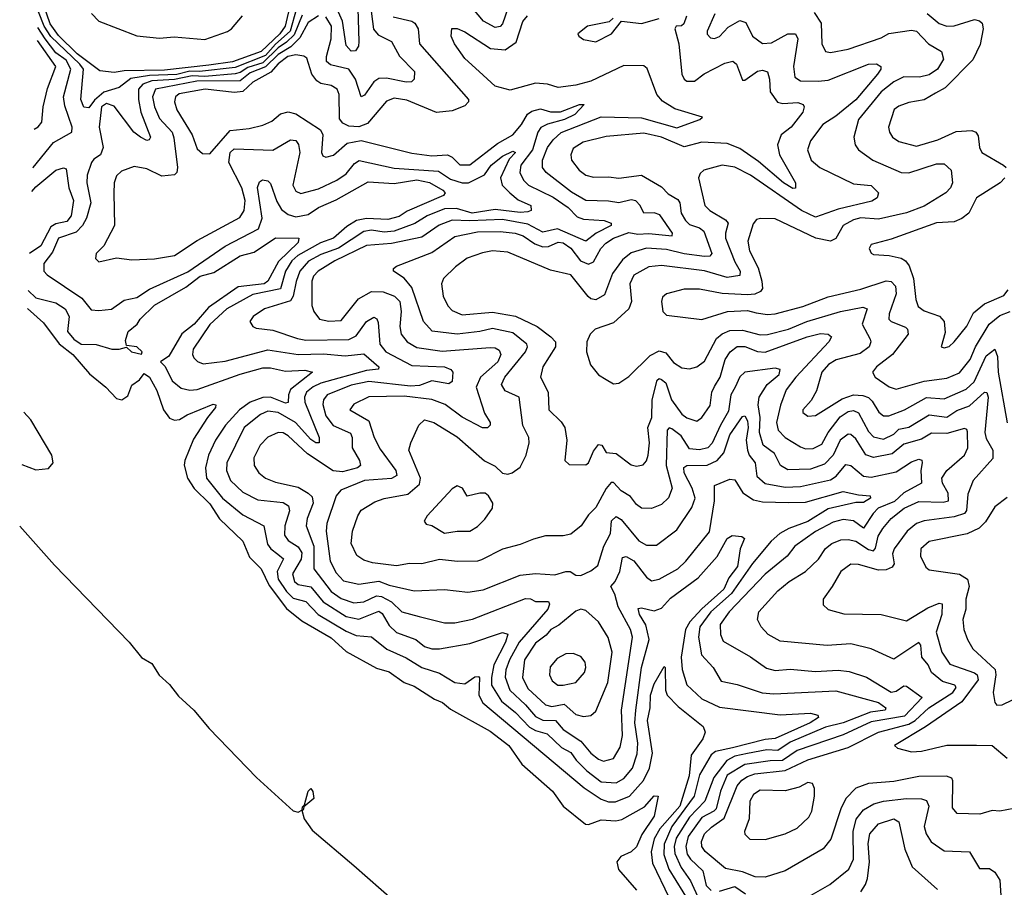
# Model space of a CAD drawing. Extents: x 1552033 to 1694788, y 811965 to 917215.
# Tile 260 of 632: x 1571711 to 1575613, y 908684 to 912121. Entities that reach past the tile are written whole.
import ezdxf

# ---------------------------------------------------------------- set-up
doc = ezdxf.new("R2010")
doc.units = 0

msp = doc.modelspace()

# ---------------------------------------------------------------- linework, layer by layer
at = {"layer": '0CON20XD'}
for points in [[(1572807.9, 912165), (1572783, 912075), (1572725, 912024.2), (1572685, 911978.9), (1572565, 911931.8), (1572424.1, 911915.9), (1572385, 911916.3), (1572333.7, 911903.7), (1572225, 911899.7), (1572152.2, 911887.8), (1572105, 911851.6), (1572045, 911833.4), (1572007.5, 911802.5), (1571985, 911771.9), (1571965, 911774), (1571953, 911805), (1571963.8, 911925), (1571949.8, 911945), (1571834.1, 912054.1), (1571808.7, 912095), (1571785.7, 912151.8)], [(1572783.8, 912186.2), (1572763.3, 912095), (1572741.7, 912065), (1572668.6, 911995), (1572555, 911953.4), (1572460.2, 911940.2), (1572285, 911920.8), (1572125, 911918.8), (1572085, 911911.5), (1572028.7, 911918.7), (1571939.4, 911985), (1571865, 912058.2), (1571832.3, 912105), (1571804.6, 912185)], [(1573099.7, 912185), (1573113.7, 912083.7), (1573131.2, 912061.2), (1573184.6, 912035), (1573216.6, 911976.6), (1573276.4, 911915), (1573273.8, 911885), (1573264.3, 911875), (1573242.9, 911872.9), (1573165, 911889.1), (1573135, 911887.3), (1573115, 911875.3), (1573077.6, 911822.4), (1573065, 911815.7), (1573041.5, 911885), (1573015, 911924.7), (1572942.3, 911942.3), (1572926.9, 911955), (1572926.8, 911975), (1572946, 912045), (1572946.3, 912095), (1572925, 912131.9)], [(1573050.7, 912165), (1573055.6, 912035), (1573053.4, 912016.6), (1573042.2, 911997.8), (1573025, 911996.7), (1573005, 912018.6), (1572990.1, 912115), (1572964.5, 912174.5)], [(1573645, 912164.6), (1573625, 912104.6), (1573615, 912093.3), (1573595, 912089.8), (1573549.2, 912115), (1573492.2, 912182.2)], [(1572830.9, 912139.1), (1572798.9, 912061.1), (1572768.6, 912031.4), (1572735, 912009.8), (1572675, 911949.5), (1572615, 911931.7), (1572585, 911912.3), (1572565, 911907), (1572445, 911896.2), (1572395, 911898.4), (1572325, 911884.4), (1572235, 911879), (1572198.8, 911865), (1572181.5, 911845), (1572181.4, 911805), (1572191.6, 911755), (1572229.6, 911655), (1572224.6, 911645.4), (1572215, 911642.8), (1572189.6, 911655), (1572163.2, 911675), (1572085, 911778.6), (1572055, 911789.4), (1572035, 911775.3), (1572026.7, 911695), (1572041.9, 911615), (1572031.9, 911585), (1572005, 911568.9), (1571996, 911555), (1571978.1, 911505), (1571977.5, 911475), (1571993.4, 911395), (1571976.1, 911333.9), (1571960.2, 911305), (1571935, 911279.4), (1571865.1, 911254.9), (1571840.8, 911199.2), (1571806.9, 911155), (1571806.5, 911125), (1571819.4, 911109.4), (1571957.5, 911017.5), (1571995, 910971.2), (1572025, 910968.9), (1572075, 910974), (1572125, 911009.7), (1572175, 911020), (1572226.2, 911053.8), (1572377.6, 911122.4), (1572525, 911223.7), (1572657.2, 911292.8), (1572672.1, 911335), (1572653.8, 911456.2), (1572661.1, 911478.9), (1572673.4, 911486.6), (1572695, 911482.9), (1572705, 911472), (1572730.5, 911400.5), (1572749.1, 911369.1), (1572775, 911348.7), (1572805, 911340.2), (1572855, 911349.2), (1572895, 911376.6), (1572965, 911407.7), (1573092, 911478), (1573195, 911472.4), (1573285, 911487), (1573335, 911475.7), (1573388.5, 911445), (1573397.5, 911435), (1573390.8, 911425), (1573247.2, 911362.8), (1573215, 911341.7), (1573169.9, 911329.9)], [(1571995.8, 912145), (1572025, 912115.6), (1572175, 912056.5), (1572265, 912047.3), (1572323.1, 912053.1), (1572445, 912043), (1572535, 912074), (1572550, 912085), (1572594.4, 912135.6)], [(1572895, 912136.2), (1572855, 912110), (1572821.3, 912048.7), (1572786, 912014), (1572735, 911983.3), (1572685.6, 911934.4), (1572625, 911910.5), (1572585, 911878.9), (1572412.9, 911877.1), (1572250, 911845), (1572236.9, 911815), (1572245.2, 911775), (1572265, 911730), (1572315.6, 911675), (1572322.5, 911652.5), (1572337, 911535), (1572333.9, 911516.1), (1572325, 911506.6), (1572275, 911501), (1572215, 911530.3), (1572165, 911539.3), (1572115, 911520.8), (1572095, 911501.9), (1572085.8, 911475), (1572083.8, 911433.8), (1572087.5, 911305), (1572044.4, 911225.6), (1572014.2, 911195), (1572011.2, 911175), (1572025, 911162), (1572095, 911177.5), (1572155, 911170), (1572245, 911173.8), (1572325, 911186.6), (1572415, 911245.9), (1572583.3, 911336.7), (1572600.9, 911365), (1572604.8, 911405.2), (1572592, 911455), (1572540.5, 911555), (1572544.8, 911595), (1572561, 911609), (1572715, 911604.1), (1572785, 911645.4), (1572805, 911641.8), (1572816.4, 911626.4), (1572821, 911595), (1572793.8, 911465), (1572805, 911440.9), (1572825, 911432.2), (1572895, 911450.6), (1572968.5, 911485), (1573005, 911510), (1573038.6, 911551.4), (1573057.1, 911562.9), (1573195, 911533.2), (1573370.9, 911520.9), (1573418.7, 911488.7), (1573465, 911474.9), (1573489.2, 911475), (1573553.6, 911506.4), (1573579.8, 911545), (1573625, 911580.5), (1573665, 911599.5), (1573676.1, 911595), (1573651.1, 911568.9), (1573617, 911495), (1573622.7, 911465), (1573653.5, 911435), (1573687.2, 911407.2), (1573737.1, 911385), (1573737.8, 911365), (1573725, 911359), (1573695, 911356.7), (1573595, 911369.4), (1573504.8, 911354.8), (1573442.2, 911372.2), (1573395, 911371.4), (1573326.3, 911343.7), (1573276.9, 911313.1), (1573195, 911282.7), (1573155, 911278.7), (1573105, 911286.5), (1573075, 911282.1), (1572975, 911215.6), (1572905, 911190.5), (1572855.3, 911164.7), (1572821.6, 911125), (1572806.3, 911083.7), (1572794.9, 911025), (1572785, 911007.3), (1572680.9, 910975), (1572636.5, 910945), (1572622.9, 910925), (1572635, 910905.8), (1572648.9, 910898.9), (1572715, 910890.3), (1572811.9, 910858.1), (1572845, 910850.9), (1573015, 910853.4), (1573045, 910867.9), (1573085, 910925.5), (1573115, 910942.5), (1573125.9, 910935.9), (1573131.6, 910921.6), (1573138.3, 910835), (1573162.7, 910805), (1573265, 910751.2), (1573395, 910745.8), (1573420, 910735), (1573427.5, 910725), (1573425, 910687.5), (1573412.1, 910677.9), (1573345, 910690), (1573295, 910671.7), (1573259.3, 910669.3), (1573095, 910688.1), (1573025, 910672.6), (1572929.2, 910635), (1572915.2, 910615), (1572913, 910597), (1572925, 910552), (1572953.8, 910513.8), (1573022.3, 910482.3), (1573029.1, 910465), (1573029.3, 910425), (1573058.4, 910375), (1573062.3, 910355), (1573049.5, 910345), (1572990.4, 910329.6), (1572953.8, 910333.8), (1572851.2, 910401.2), (1572775, 910472.8), (1572755, 910483.6), (1572735, 910485.2), (1572695, 910466.7), (1572663.9, 910435), (1572638.6, 910385), (1572640, 910355), (1572659.2, 910325), (1572685.5, 910305), (1572725, 910289), (1572815, 910268.7), (1572855, 910245.7), (1572870.1, 910230.1), (1572874.4, 910205), (1572850, 910145), (1572846.1, 910115), (1572876.2, 910035), (1572877.1, 909945), (1572945.9, 909855), (1572985, 909827.7), (1573035, 909810.9), (1573075, 909815.2), (1573125, 909837.8), (1573145, 909835.1), (1573184.9, 909814.9), (1573225.2, 909775.2), (1573293.9, 909756.1), (1573395, 909730.9), (1573435, 909731.4), (1573505, 909745.7), (1573715, 909827.1), (1573735, 909826.5), (1573755.7, 909815.7), (1573806.2, 909816.2), (1573811.2, 909805), (1573803.8, 909785), (1573691, 909655), (1573651.9, 909585), (1573637.9, 909545), (1573635.5, 909515.5), (1573653.3, 909465), (1573715, 909407.1), (1573755, 909359.7), (1573785, 909345.9), (1573835, 909344.3), (1573865, 909309.2), (1573935, 909261.9), (1573975, 909215.3), (1574005, 909191.4), (1574025, 909183.6), (1574065, 909193.9), (1574091.3, 909238.7), (1574100.7, 909285), (1574096.3, 909385), (1574139.3, 909675), (1574132, 909705), (1574082.9, 909795), (1574069.4, 909845), (1574054.3, 909875), (1574071.1, 909895), (1574089.6, 909935), (1574099.4, 909990.6), (1574115, 909993.7), (1574145, 909976.5), (1574195, 909911.8), (1574215, 909898.2), (1574245, 909904), (1574318.9, 909945), (1574351.6, 909975), (1574445, 910092.5), (1574465.2, 910215), (1574464.5, 910275), (1574525, 910301.1), (1574545, 910298.5), (1574576.9, 910246.9), (1574618.8, 910218.8), (1574655, 910210.5), (1574758.1, 910208.1), (1574825, 910210), (1574975, 910251.1), (1575035, 910237.9), (1575081.2, 910235), (1575082.5, 910225), (1575055, 910208.6), (1575025, 910208.6), (1574915, 910183.5), (1574835, 910132.9), (1574758.9, 910105), (1574723.2, 910085), (1574688.7, 910055), (1574615, 909965.9), (1574532.2, 909847.8), (1574450.3, 909775), (1574406.4, 909715), (1574401.5, 909675), (1574413.6, 909605), (1574459.2, 909555), (1574490.5, 909500.5), (1574555, 909486.4), (1574653.9, 909453.9), (1574700.1, 909450.1), (1574945, 909462), (1575115, 909415.4), (1575143.7, 909395), (1575140.8, 909385), (1575082.6, 909377.4), (1574975, 909334.9), (1574905, 909317.9), (1574765, 909258.8), (1574715, 909225.6), (1574672.4, 909227.6), (1574595, 909213.9), (1574545, 909202.6), (1574513.7, 909186.3), (1574461.9, 909118.1), (1574426.9, 909025), (1574365, 908961), (1574312.1, 908877.9), (1574304.9, 908845), (1574307.4, 908817.4), (1574331.9, 908761.9), (1574369.8, 908709.8), (1574404.3, 908634.3)], [(1573191.7, 912131.7), (1573265, 912115.2), (1573277.2, 912107.2), (1573290.2, 912085), (1573295.8, 912025), (1573489.6, 911805), (1573490, 911795), (1573475, 911779.5), (1573425, 911759.6), (1573363.1, 911753.1), (1573245, 911802.6), (1573195, 911810.4), (1573165, 911797.5), (1573090.1, 911709.9), (1573055, 911696.9), (1573015, 911698.9), (1572991.5, 911711.5), (1572978.7, 911728.7), (1572977.3, 911825), (1572969.1, 911845), (1572945, 911860.8), (1572905, 911868.5), (1572888.8, 911878.8), (1572869, 911905), (1572849.1, 911969.1), (1572837, 911977), (1572805, 911981.2), (1572774.4, 911975), (1572735, 911945.5), (1572707, 911913), (1572635, 911873.9), (1572595, 911837), (1572562.9, 911832.9), (1572445.8, 911845.8), (1572342.9, 911827.1), (1572328.6, 911815), (1572324.2, 911795), (1572333.9, 911763.9), (1572394.3, 911665), (1572415, 911608.6), (1572435, 911590.8), (1572465, 911590), (1572545, 911681.7), (1572620.3, 911689.7), (1572675, 911703.3), (1572710.7, 911719.3), (1572745, 911747.6), (1572775, 911756), (1572805, 911747.4), (1572903.1, 911685), (1572912.2, 911665), (1572907.3, 911595), (1572912.1, 911582.1), (1572925, 911575.6), (1572955.2, 911584.8), (1573008.7, 911631.3), (1573065, 911642.2), (1573265, 911591.9), (1573345, 911581), (1573406, 911585), (1573425, 911575.9), (1573455, 911546), (1573495, 911545.2), (1573605, 911630.5), (1573665.9, 911664.1), (1573700.4, 911705), (1573723.6, 911746.4), (1573741.4, 911758.7), (1573775, 911767.9), (1573815, 911755.7), (1573855, 911755.3), (1573930, 911785), (1573948.8, 911785), (1573911.2, 911745), (1573870.8, 911725), (1573802.4, 911707.6), (1573776.5, 911693.5), (1573764.3, 911675.7), (1573743.1, 911605), (1573697.2, 911545), (1573693.6, 911515), (1573708.1, 911485), (1573727.5, 911465), (1573825, 911417.9), (1573885, 911377.2), (1573920.1, 911340.1), (1573945, 911331.2), (1574027.1, 911325), (1574054.5, 911315), (1574054.6, 911305), (1573995.4, 911274.6), (1573955, 911243.5), (1573842.5, 911292.5), (1573785, 911279.6), (1573725, 911310.5), (1573625, 911329.1), (1573495, 911323.7), (1573425, 911327), (1573373.6, 911306.4), (1573305, 911258.7), (1573185, 911234.2), (1573085, 911226.3), (1572960.7, 911165), (1572893.9, 911125), (1572876.1, 911105), (1572868.3, 911085), (1572868.4, 910988.4), (1572876.5, 910965), (1572899.2, 910935), (1572936.5, 910926.5), (1572985, 910928.5), (1573054.4, 911015.6), (1573105.6, 911044.4), (1573152.2, 911042.2), (1573196, 911026), (1573217.1, 911005), (1573222.4, 910965), (1573217.5, 910905), (1573222.5, 910875), (1573246.7, 910845), (1573285, 910821.9), (1573385, 910807.2), (1573575, 910821.7), (1573595, 910820.3), (1573611, 910811), (1573617.6, 910795), (1573606.1, 910765), (1573537, 910705), (1573520.4, 910665), (1573552.6, 910562.6), (1573576, 910525), (1573576, 910515), (1573565, 910504), (1573545, 910504.4), (1573465, 910545.6), (1573396.9, 910596.9), (1573345, 910615.9), (1573235, 910629.5), (1573095, 910626.2), (1573035, 910597.1), (1573019.4, 910575), (1573095, 910532.1), (1573115.9, 910465), (1573139.2, 910419.2), (1573202.1, 910335), (1573205.6, 910314.4), (1573185, 910303), (1573078.1, 910295), (1572983.5, 910256.5), (1572965.7, 910234.3), (1572928.8, 910125), (1572925.6, 910095), (1572941.2, 909975), (1572965, 909929.7), (1572995, 909897.4), (1573055, 909884.4), (1573135, 909896.5), (1573175, 909881.2), (1573275, 909858.3), (1573395, 909862.8), (1573487.1, 909852.9), (1573547.3, 909862.7), (1573695, 909920), (1573755, 909926.9), (1573831.7, 909921.7), (1573875, 909934.6), (1573892.5, 909935), (1573915, 909920.8), (1573935, 909919.2), (1573975, 909936.9), (1574002.1, 909957.9), (1574026.7, 910035), (1574052.2, 910085), (1574056, 910135), (1574075, 910152.9), (1574095, 910140.4), (1574165, 910056.1), (1574195, 910039.6), (1574235, 910038.9), (1574315, 910099.6), (1574375, 910188.5), (1574387.6, 910225), (1574375.5, 910265), (1574344.8, 910325), (1574342.7, 910347.3), (1574355.2, 910354.8), (1574435, 910355.9), (1574475.3, 910374.7), (1574501.2, 910405), (1574525, 910475.9), (1574575, 910548.2), (1574585, 910551.8), (1574595, 910531.9), (1574598.2, 910505), (1574590.5, 910455), (1574594.9, 910414.9), (1574601.7, 910395), (1574626.1, 910365), (1574632.4, 910312.4), (1574665, 910284), (1574745, 910268.8), (1574805, 910271.2), (1574925, 910298.3), (1574947.1, 910312.9), (1574985, 910358.2), (1575005, 910354.7), (1575055, 910312.5), (1575085, 910308.8), (1575185, 910330.2), (1575245, 910369.5), (1575275, 910380), (1575285.8, 910375.8), (1575288.2, 910365), (1575281.8, 910335), (1575284.6, 910285), (1575215, 910246.8), (1575178.1, 910211.9), (1575113.4, 910185), (1575093.2, 910165), (1575055, 910106.7), (1575015, 910135.7), (1574975, 910140.2), (1574935, 910130), (1574865, 910092.7), (1574782.9, 910035), (1574752.1, 909995), (1574665, 909924.7), (1574523, 909775), (1574487.6, 909725), (1574488.4, 909685), (1574498.7, 909658.7), (1574607.1, 909597.1), (1574671.1, 909551.1), (1574705, 909543.1), (1574765, 909548.3), (1574865, 909538.1), (1574955, 909543.4), (1574998.7, 909538.7), (1575066.5, 909516.5), (1575165, 909456.5), (1575185, 909461.1), (1575215, 909482.3), (1575225, 909480.8), (1575288, 909435), (1575218.1, 909361.9), (1575085, 909338.7), (1574975, 909287), (1574791.9, 909225), (1574733.5, 909186.5), (1574685, 909185.1)], [(1575679.1, 909000.9), (1575595, 908985.5), (1575565, 908988.2), (1575516.8, 908973.2), (1575425.9, 908975.9), (1575408.2, 908998.2), (1575409.5, 909105), (1575405, 909115.6), (1575384.2, 909124.2), (1575275, 909122.5), (1575175, 909102.3), (1575075, 909094.8), (1575024.3, 909075.7), (1574985.2, 909034.8), (1574965.2, 908995), (1574926, 908874), (1574895, 908835.4), (1574745, 908748.9), (1574665, 908723.3), (1574626.2, 908725), (1574575.2, 908745.2), (1574508, 908758), (1574427.6, 908825), (1574413.9, 908845), (1574413, 908865), (1574425.2, 908895), (1574452.3, 908922.3), (1574502.4, 908957.6), (1574554.8, 909085), (1574572.6, 909107.4), (1574595, 909123), (1574625, 909133.4), (1574745, 909146.7), (1574835, 909188.9), (1574995, 909237.2), (1575115, 909298.5), (1575235, 909330), (1575260, 909345), (1575314.2, 909395), (1575409.6, 909455), (1575422.3, 909475), (1575417.3, 909485), (1575368.3, 909498.3), (1575325.2, 909535), (1575311.6, 909565), (1575286.6, 909595), (1575282.5, 909642.5), (1575275, 909653.1), (1575175, 909587.1), (1575085, 909628.4), (1575005, 909647.9), (1574911.5, 909641.5), (1574725, 909659.2), (1574676.9, 909685), (1574650, 909715), (1574635.5, 909745), (1574640.4, 909775), (1574715, 909858), (1574761.2, 909895), (1574825.8, 909934.2), (1574876.9, 909983.1), (1574904.5, 910025.5), (1574929.6, 910045), (1574965, 910060), (1574995, 910061.5), (1575025, 910054.8), (1575075, 910022.3), (1575095, 910016.2), (1575103, 910027), (1575113.1, 910075), (1575132, 910105), (1575165, 910144.2), (1575216.9, 910185), (1575275, 910212.4), (1575371.1, 910208.9), (1575392.5, 910215), (1575391.3, 910245), (1575368.1, 910285), (1575365.8, 910305), (1575385.3, 910335), (1575454.8, 910395.2), (1575469.1, 910425), (1575467.4, 910487.4), (1575465, 910496.7), (1575455, 910501.8), (1575385, 910481.6), (1575325, 910482.2), (1575285, 910459.4), (1575215, 910439.5), (1575169.2, 910400.8), (1575095, 910386.2), (1575065, 910396.7), (1575025, 910459.7), (1575005, 910478), (1574995, 910478.2), (1574962.8, 910455), (1574935, 910396.2), (1574900.6, 910359.4), (1574845, 910339.5), (1574755, 910337.6), (1574726.2, 910355), (1574702.1, 910402.1), (1574657.4, 910435), (1574642.5, 910485), (1574646.2, 910545), (1574637.9, 910595), (1574641.4, 910625), (1574673.8, 910676.2), (1574720.3, 910715), (1574724.6, 910734.6), (1574705, 910739.7), (1574585, 910724.7), (1574565, 910706.2), (1574546.4, 910665), (1574529.5, 910635), (1574520.7, 910569.3), (1574487.8, 910515), (1574455, 910442.5), (1574438, 910425), (1574405, 910416.8), (1574365, 910421), (1574332, 910472), (1574295, 910500.3), (1574285, 910503.6), (1574277.1, 910495), (1574273, 910355), (1574296.8, 910265), (1574282.8, 910227.2), (1574255, 910200.7), (1574215, 910184.7), (1574175, 910186), (1574155, 910200), (1574131.8, 910231.8), (1574094.9, 910254.9), (1574065, 910286.8), (1574055, 910287.1), (1574035, 910263.8), (1573995, 910188.9), (1573965, 910158.6), (1573935.9, 910115), (1573895, 910082.7), (1573865.5, 910075.5), (1573795, 910075.5), (1573747.4, 910062.6), (1573695, 910041.1), (1573625, 910023.3), (1573541.4, 909981.4), (1573525, 909975.4), (1573446.3, 909973.7), (1573375, 909982.8), (1573305, 909965.4), (1573256, 909966), (1573205, 909956.8), (1573108.8, 909968.8), (1573075, 909979.4), (1573047.8, 909997.8), (1573025.4, 910045), (1573030.3, 910095), (1573050.6, 910155), (1573065, 910177.2), (1573119, 910211), (1573155, 910223.4), (1573249.1, 910240.9), (1573295, 910280.4), (1573299.6, 910305), (1573253.8, 910415), (1573260.9, 910445), (1573292.5, 910515), (1573315, 910535.4), (1573352, 910525), (1573445, 910468.9), (1573553.5, 910373.5), (1573595, 910351.5), (1573625, 910324.8), (1573645, 910320.7), (1573662.9, 910325), (1573695, 910347.6), (1573718.1, 910395), (1573730, 910445), (1573728.6, 910465), (1573705, 910513.8), (1573690, 910625), (1573635, 910650.4), (1573621.1, 910675), (1573633.5, 910705), (1573715.7, 910805), (1573724.1, 910825), (1573720.3, 910835), (1573665, 910880), (1573585, 910897.4), (1573535, 910885.5), (1573445, 910875.5), (1573346.3, 910886.3), (1573311.8, 910925), (1573265, 911060), (1573235, 911097.5), (1573192.5, 911125), (1573192, 911135), (1573204.2, 911145), (1573345, 911199), (1573435, 911262.5), (1573525, 911280.7), (1573615, 911281.3), (1573675, 911274.5), (1573706.8, 911265), (1573752.8, 911232.8), (1573785, 911221.6), (1573807.4, 911222.6), (1573845, 911239.8), (1573865, 911237), (1573895, 911215.9), (1573934.1, 911165), (1573965, 911152.7), (1573985, 911161.1), (1574013.9, 911215), (1574033.5, 911235), (1574065, 911254.8), (1574125, 911277.6), (1574160.6, 911270.6), (1574205, 911273.5), (1574297.5, 911265), (1574298.2, 911275), (1574247.4, 911347.4), (1574225, 911356.1), (1574184.5, 911354.5), (1574170.5, 911385), (1574153.4, 911403.4), (1574135, 911406.7), (1574085, 911395.2), (1574045, 911402.2), (1573955, 911404.4), (1573897.6, 911437.6), (1573797.5, 911515), (1573783, 911535), (1573782.6, 911565), (1573802.5, 911615), (1573824.7, 911645.3), (1573856.7, 911673.3), (1574015, 911736.2), (1574175, 911732.5), (1574315, 911692.6), (1574406.2, 911725), (1574416.7, 911735), (1574307.5, 911767.5), (1574258, 911798), (1574236.6, 911825), (1574197.2, 911927.2), (1574185, 911938.1), (1574105, 911939.8), (1573975, 911877.6), (1573915, 911862), (1573845, 911851.8), (1573802.5, 911865), (1573755, 911869.2), (1573655, 911841.6), (1573595, 911857.5), (1573531.8, 911915), (1573475, 911966.9), (1573434.5, 912025), (1573421.1, 912055), (1573424.2, 912085.8), (1573445, 912085.7), (1573475, 912073.3), (1573577, 912007), (1573635, 912001.2), (1573678.2, 912031.8), (1573705, 912113.3), (1573723.5, 912136.5)], [(1574353.1, 912135), (1574342.9, 912105), (1574333.4, 912096.6), (1574312.5, 912095), (1574307.1, 912085), (1574322.7, 912025), (1574335.6, 911905), (1574344.4, 911885), (1574355, 911877.1), (1574385, 911876.9), (1574423.6, 911906.4), (1574505, 911948.9), (1574537, 911957), (1574551.5, 911945), (1574575, 911881.2), (1574585, 911880.8), (1574635, 911917.3), (1574655, 911921.5), (1574674.5, 911914.5), (1574683.2, 911885), (1574684.7, 911835), (1574714.4, 911794.4), (1574735, 911789.5), (1574795, 911793.1), (1574815.5, 911785), (1574820.5, 911775), (1574814.6, 911755), (1574768.1, 911695), (1574729.3, 911665), (1574714.3, 911625), (1574722.3, 911585), (1574785.3, 911475), (1574786.1, 911453.9), (1574775, 911452.7), (1574738.4, 911475), (1574638.6, 911558.6), (1574565, 911610.6), (1574515, 911630.1), (1574415, 911635.5), (1574345, 911616.9), (1574255, 911656), (1574185, 911671.5), (1574035, 911658), (1573944.3, 911635), (1573905, 911610.6), (1573895.4, 911585), (1573898.5, 911565), (1573928.5, 911525), (1573955, 911504.7), (1573985, 911496.6), (1574045, 911498.7), (1574085, 911493.2), (1574175, 911505.3), (1574255, 911458.2), (1574280.8, 911430.8), (1574318.9, 911408.9), (1574327.8, 911395), (1574332.5, 911355), (1574349.3, 911325), (1574365, 911310), (1574405.7, 911295.7), (1574422.5, 911282.5), (1574453.9, 911195), (1574446.1, 911183.9), (1574425, 911182.3), (1574345, 911192.9), (1574275, 911210.7), (1574195, 911216.1), (1574135, 911197.8), (1574100.6, 911169.4), (1574060.7, 911115), (1574029.1, 911030.9), (1573995, 911011), (1573975, 911014.8), (1573963.8, 911023.8), (1573895, 911110.3), (1573815, 911128.8), (1573645, 911200.5), (1573585, 911205.3), (1573545, 911197.8), (1573485, 911175.9), (1573437.7, 911142.3), (1573391.1, 911095), (1573382.7, 911075), (1573390, 911025), (1573407.6, 910987.6), (1573425, 910969.2), (1573465, 910951.6), (1573585, 910962.8), (1573676, 910946), (1573761.8, 910905), (1573816.1, 910865), (1573834.3, 910844.3), (1573834.3, 910825), (1573784.8, 910745.2), (1573774.6, 910705), (1573805.3, 910645.3), (1573808.2, 910575), (1573857.1, 910527.1), (1573871.1, 910505), (1573878.9, 910455), (1573872, 910375), (1573888.8, 910358.8), (1573955, 910357.5), (1573965, 910365.7), (1573985, 910411.9), (1574005, 910437.5), (1574017.5, 910435), (1574035, 910406), (1574075, 910402.5), (1574135, 910357.1), (1574155, 910351.5), (1574182.2, 910357.8), (1574195, 910372.5), (1574201.8, 910395), (1574207.3, 910445), (1574201.1, 910505), (1574216.2, 910545), (1574217.1, 910615), (1574236.8, 910693.2), (1574245, 910698.7), (1574255, 910695.9), (1574271.6, 910681.6), (1574294.7, 910614.7), (1574335, 910558.7), (1574355, 910544.1), (1574395, 910530.5), (1574415, 910544.4), (1574447.8, 910592.2), (1574453.8, 910645), (1574465, 910667.6), (1574487.5, 910705), (1574506.3, 910775), (1574526.9, 910805), (1574554.2, 910825.8), (1574585, 910826.6), (1574635, 910806.2), (1574665, 910803.4), (1574831.9, 910865), (1574885, 910877.6), (1574915, 910875.4), (1574928, 910865), (1574918.2, 910845), (1574786.9, 910705), (1574748, 910655), (1574726.3, 910593.7), (1574710.8, 910525), (1574717.4, 910495), (1574745, 910465.9), (1574805, 910428.2), (1574825, 910421.3), (1574855, 910421.6), (1574890.2, 910439.8), (1574914.8, 910485), (1574962.5, 910547.5), (1574995, 910568.2), (1575015, 910572.5), (1575035, 910562.8), (1575075, 910489.4), (1575095, 910468.4), (1575135, 910459.6), (1575175, 910479.4), (1575195, 910498.3), (1575235, 910507.1), (1575315, 910556), (1575385, 910546.7), (1575425, 910572), (1575475, 910591.7), (1575535, 910645.2), (1575544, 910644), (1575548.6, 910625), (1575536.3, 910485), (1575541.4, 910461.4), (1575567.5, 910415), (1575567.2, 910382.8), (1575490, 910295), (1575468.7, 910241.3), (1575463.4, 910176.6), (1575455.1, 910164.9), (1575415, 910150.7), (1575295, 910136), (1575265, 910125.2), (1575228.8, 910095), (1575176.5, 910025), (1575170.4, 910005), (1575176.9, 909965), (1575168.6, 909951.4), (1575145, 909941.5), (1575115, 909939.4), (1575035, 909963.1), (1575005, 909963.3), (1574965.4, 909935), (1574931.2, 909875)], [(1574062.7, 912127.3), (1574047.5, 912112.5), (1573961.2, 912095), (1573923.3, 912065), (1573926.7, 912055), (1573945, 912042), (1573995, 912033.3), (1574056.5, 912065), (1574095.6, 912114.4), (1574175.8, 912105.8), (1574245, 912125.8)], [(1574466.2, 912143.8), (1574435.4, 912075), (1574435, 912064), (1574449.3, 912049.3), (1574465, 912046.2), (1574485, 912054.7), (1574519.1, 912090.9), (1574565, 912117.2), (1574589.4, 912109.4), (1574615.3, 912055), (1574655, 912027.2), (1574690.2, 912029.8), (1574755, 912064.6), (1574785.3, 912065.3), (1574795.3, 912045), (1574777.5, 911935), (1574782.7, 911892.8), (1574805, 911878.8), (1574875, 911876.8), (1574915, 911881), (1575075, 911944.1), (1575106, 911946), (1575124, 911935), (1575124.2, 911925), (1575110.8, 911905), (1575025, 911803), (1574945, 911738.1), (1574893.6, 911705), (1574845, 911641.4), (1574833.2, 911605), (1574847.1, 911565), (1574882.2, 911535), (1575015, 911470.2), (1575085, 911463.6), (1575114.7, 911435), (1575109.5, 911415), (1575087.8, 911402.2), (1574955, 911370.5), (1574865, 911338.8), (1574809.7, 911365), (1574607.8, 911505), (1574545, 911536.8), (1574495, 911544.6), (1574422, 911525), (1574407.9, 911512.1), (1574401.9, 911495), (1574426.8, 911385), (1574446.2, 911365), (1574508.6, 911328.6), (1574518.9, 911315), (1574507.6, 911275), (1574508.4, 911255), (1574545, 911161.5), (1574566.5, 911125), (1574565, 911107.8), (1574515, 911100.1), (1574425, 911126.4), (1574255, 911146.8), (1574205, 911141.9), (1574145, 911108.2), (1574128.6, 911075), (1574136.3, 911005), (1574125.7, 910975), (1574065, 910919.7), (1573992.1, 910895), (1573972.3, 910875), (1573958.2, 910845), (1573957.7, 910805), (1573973.2, 910753.2), (1574005, 910713.8), (1574035, 910696), (1574065, 910678.8), (1574085, 910681.4), (1574125, 910707.1), (1574209.4, 910790.6), (1574245, 910809.2), (1574271.6, 910801.6), (1574302.1, 910762.1), (1574335, 910742.2), (1574365, 910737.1), (1574394.7, 910745.3), (1574425, 910767.5), (1574472.5, 910857.5), (1574495, 910876.3), (1574525, 910889.7), (1574575, 910891.2), (1574645, 910872.9), (1574675, 910873.2), (1574757.3, 910895), (1574830.8, 910925), (1574964.6, 910965.4), (1575051.9, 910981.9), (1575069.5, 910975), (1575049.6, 910915), (1575081.8, 910855), (1575084.7, 910845), (1575077.8, 910825), (1575042.1, 910797.9), (1574946.4, 910773.6), (1574915.8, 910755), (1574890.6, 910725), (1574869.3, 910650.7), (1574847.2, 910612.8), (1574814.5, 910575), (1574815, 910564.3), (1574835, 910550), (1574865, 910552.3), (1574970.8, 910619.2), (1575015.8, 910634.2), (1575052.2, 910632.2), (1575074.4, 910624.4), (1575089.7, 910609.7), (1575115.5, 910565.5), (1575135, 910551.4), (1575155, 910551.6), (1575217.9, 910575), (1575305, 910623.7), (1575375, 910618.7), (1575462.6, 910657.4), (1575493.4, 910686.6), (1575540.6, 910789.4), (1575575, 910815.8), (1575586.4, 910786.4), (1575588.7, 910725), (1575625, 910523.8)], [(1574859.7, 912149.7), (1574887.2, 912107.2), (1574890.4, 912025), (1574905, 911994.3), (1574925, 911990.9), (1574995, 912003.9), (1575125, 912049.3), (1575155, 912066.1), (1575245, 912080), (1575265, 912076), (1575312.1, 912025), (1575364.8, 911994.8), (1575372.7, 911965), (1575348.1, 911925), (1575315, 911902.6), (1575277.2, 911892.8), (1575215, 911894.3), (1575175, 911874.8), (1575124.8, 911835), (1575035.3, 911725), (1575016.8, 911655), (1575022.5, 911625), (1575035.6, 911605), (1575092.7, 911565), (1575205, 911515.7), (1575235, 911514.2), (1575345, 911549.4), (1575375, 911549.5), (1575401.9, 911525), (1575407.9, 911475), (1575400, 911455), (1575381.1, 911435), (1575295, 911382.7), (1575225, 911356.2), (1575115, 911330.5), (1575045, 911335.6), (1575015, 911328.3), (1574974.7, 911305), (1574946.1, 911253.9), (1574925, 911243.5), (1574865.7, 911255.7), (1574705, 911332), (1574646.3, 911333.7), (1574630.9, 911329.1), (1574618.1, 911311.9), (1574596.7, 911243.3), (1574603.9, 911205), (1574637.6, 911137.6), (1574652.7, 911085), (1574654.3, 911055.8), (1574646.3, 911043.7), (1574625, 911033.5), (1574595, 911031.4), (1574495, 911036.7), (1574405, 911052.7), (1574345, 911053.6), (1574273.8, 911035), (1574258.5, 911021.5), (1574254.5, 911005), (1574260, 910965), (1574275, 910950), (1574415, 910933.6), (1574515.7, 910964.3), (1574595, 910969.4), (1574630.2, 910959.8), (1574675, 910952.9), (1574705, 910955.8), (1574815, 910984.3), (1574915, 911022.6), (1575045, 911053.7), (1575145, 911086.3), (1575165, 911083.4), (1575181.6, 911065), (1575184.4, 911035), (1575156.2, 910955), (1575156.1, 910935), (1575165, 910924.7), (1575222.2, 910902.2), (1575230, 910895), (1575232, 910875), (1575170, 910795), (1575107.1, 910745), (1575091.4, 910725), (1575101.4, 910705), (1575156.6, 910666.6), (1575185, 910657.1), (1575295, 910688.7), (1575385, 910700.2), (1575435, 910722.4), (1575478.1, 910775), (1575498.4, 910825), (1575553, 910915), (1575595, 910949.2), (1575636.9, 910965)], [(1575306.9, 912145), (1575355, 912105.3), (1575385, 912095.3), (1575415, 912096.7), (1575495, 912121.2), (1575515, 912117), (1575525, 912106.9), (1575528.9, 912085), (1575517.7, 912022.3), (1575488.6, 911961.4), (1575379.3, 911850.7), (1575339.8, 911830.2), (1575295, 911802.8), (1575235, 911792.8), (1575195, 911778.4), (1575177.2, 911765), (1575154.6, 911694.6), (1575157.5, 911675), (1575170.6, 911655), (1575195, 911638.5), (1575265, 911619.7), (1575350, 911645), (1575422, 911678), (1575485, 911682.1), (1575500, 911675), (1575510.2, 911660.2), (1575515.3, 911615), (1575524.4, 911594.4), (1575610, 911545), (1575620, 911535)], [(1571763.1, 911533.8), (1571764.3, 911535), (1571845, 911634.2), (1571918, 911675), (1571919.6, 911695), (1571889.6, 911779.6), (1571885.1, 911815), (1571913.8, 911925), (1571895, 911961.1), (1571855, 911989.4), (1571812.5, 912045), (1571783.4, 912090.4)], [(1571768.6, 911686.5), (1571785, 911696.7), (1571799.2, 911715), (1571804.6, 911775), (1571821.7, 911848.3), (1571854.8, 911935), (1571781.5, 912038)], [(1571759.6, 911440), (1571775, 911458.6), (1571855, 911524.5), (1571885, 911534.2), (1571895, 911530), (1571906, 911455), (1571923.9, 911403.9), (1571915, 911344.4), (1571898.6, 911321.4), (1571855, 911312.2), (1571835, 911299.8), (1571794.5, 911225.5), (1571750.6, 911194.3)], [(1575615.5, 911495), (1575596.5, 911475), (1575502.9, 911415), (1575472.5, 911355), (1575445, 911332.7), (1575415, 911319.4), (1575345, 911316.6), (1575165, 911251.3), (1575085, 911230), (1575078, 911215), (1575085.8, 911195.8), (1575095, 911190), (1575156.3, 911186.3), (1575205, 911175.5), (1575222.1, 911165), (1575235.8, 911145.8), (1575253.3, 911095), (1575262.5, 911012.5), (1575272.1, 910985), (1575295, 910967.5), (1575356.6, 910946.6), (1575374.7, 910924.7), (1575378.5, 910881.5), (1575362.5, 910825), (1575375, 910821.2), (1575395, 910826.2), (1575415, 910844), (1575465, 910907.1), (1575490.9, 910959.1), (1575534.6, 910995.4), (1575611.2, 911028.8), (1575628.9, 911051.1)], [(1573169.9, 911329.9), (1573085, 911332.6), (1573045.3, 911324.7), (1573008.2, 911301.8), (1572955.2, 911255), (1572902.6, 911237.4), (1572813.5, 911186.5), (1572789.3, 911165), (1572764.9, 911125), (1572744.9, 911055.1), (1572635, 911032.2), (1572531.4, 910975), (1572465, 910912.8), (1572398.2, 910815), (1572395.4, 910795), (1572401.5, 910781.5), (1572416.4, 910766.4), (1572438, 910758), (1572525, 910767.7), (1572695, 910812.8), (1572814.3, 910794.3), (1572915, 910796.9), (1573001.2, 910788.8), (1573075, 910797.6), (1573133.8, 910745), (1573133.3, 910736.7), (1573085, 910730.6), (1572905, 910680.3), (1572873.7, 910666.3), (1572848.3, 910645), (1572840, 910625), (1572841.7, 910605), (1572897.6, 910465), (1572897.5, 910445), (1572885, 910444.7), (1572865, 910457.9), (1572804.4, 910525), (1572735, 910564.3), (1572695, 910569.6), (1572665, 910557), (1572600.7, 910505), (1572532, 910365), (1572531.2, 910335), (1572546.4, 910295), (1572595, 910248.8), (1572655, 910218.6), (1572755, 910207.6), (1572775.9, 910195), (1572780.7, 910175), (1572762.3, 910115), (1572761.2, 910078.8), (1572775, 910057.4), (1572815, 910033), (1572828.8, 910008.8), (1572826.3, 909983.7), (1572792.9, 909925), (1572800.5, 909895), (1572815, 909882.7), (1572865, 909874.5), (1572914.3, 909814.3), (1573005, 909756.8), (1573055, 909746.4), (1573135, 909777.7), (1573147.7, 909767.7), (1573175, 909720.8), (1573205, 909693.3), (1573281.5, 909665), (1573315, 909637.1), (1573345, 909628.1), (1573375, 909627.8), (1573495, 909649.7), (1573625, 909692.5), (1573645, 909687.1), (1573636.8, 909655), (1573590.8, 909565), (1573580.3, 909515), (1573580.6, 909485), (1573620.4, 909420.4), (1573675.9, 909375.9), (1573731.7, 909318.3), (1573755, 909304.4), (1573802.1, 909292.1), (1573858, 909238), (1573895, 909217.6), (1573916.7, 909186.7), (1573958.8, 909145), (1574015, 909101.9), (1574075, 909097), (1574105.6, 909114.4), (1574139.6, 909155), (1574157.6, 909212.4), (1574160.3, 909255), (1574149.1, 909335), (1574152.5, 909385), (1574174.9, 909555), (1574205.5, 909665), (1574193.1, 909723.1), (1574167.4, 909765), (1574161.9, 909788.1), (1574175, 909791.1), (1574225, 909778.9), (1574255, 909788.8), (1574290.8, 909829.2), (1574399.8, 909910.2), (1574475, 909994.6), (1574515, 910065.5), (1574535, 910078), (1574573.3, 910073.3), (1574584, 910065), (1574566.1, 910023.9), (1574555.6, 909955), (1574521, 909909), (1574501.9, 909865), (1574415, 909787.2), (1574367.3, 909735), (1574349.9, 909705), (1574332.8, 909595), (1574337, 909547), (1574355.2, 909485.2), (1574415, 909430.9), (1574485, 909396.8), (1574725, 909367.2), (1574845, 909373.9), (1574874.3, 909365), (1574876.5, 909356.5), (1574844.2, 909335), (1574705, 909272.9), (1574665, 909268.5), (1574536.3, 909236.3), (1574468, 909222), (1574451.7, 909208.3), (1574405, 909129.6), (1574384, 909045), (1574295.5, 908925), (1574264.7, 908855), (1574264.1, 908814.1), (1574283.6, 908755), (1574395, 908575.8)], [(1571745.3, 911048.3), (1571775, 911019), (1571855, 910999.4), (1571891.9, 910975), (1571907.4, 910945), (1571901.2, 910885), (1571925.9, 910855), (1571955, 910835.2), (1572014.7, 910834.7), (1572075.7, 910815.7), (1572105, 910815.6), (1572135, 910823.8), (1572154.7, 910804.7), (1572194.3, 910795.7), (1572196.1, 910805), (1572175, 910825.3), (1572135, 910830), (1572130.2, 910850.2), (1572141, 910885), (1572176.5, 910915), (1572188.3, 910935), (1572245, 910989.7), (1572369.2, 911060.8), (1572425.9, 911105), (1572480.5, 911119.5), (1572585, 911185.2), (1572640.1, 911199.9), (1572725, 911256.2), (1572817.5, 911255), (1572815, 911238.8), (1572736.8, 911163.2), (1572695, 911084.8), (1572680, 911075), (1572577.6, 911062.4), (1572459.6, 910980.4), (1572402, 910915), (1572353.1, 910876.9), (1572301.7, 910788.3), (1572268.6, 910765), (1572287.5, 910747.5), (1572315, 910689.6), (1572350.5, 910660.5), (1572385, 910652.6), (1572415, 910655.7), (1572585, 910716.4), (1572675, 910741.7), (1572705, 910741.7), (1572765, 910728.4), (1572841.8, 910731.8), (1572872, 910725), (1572784.5, 910655.5), (1572776.6, 910635), (1572775, 910604.3), (1572765, 910601.6), (1572705.1, 910625.1), (1572675, 910624.4), (1572624.8, 910605), (1572582.9, 910575), (1572526.3, 910515), (1572487.1, 910455), (1572459.8, 910395), (1572447, 910345), (1572451.2, 910305), (1572515.5, 910225.5), (1572595, 910159.1), (1572678.7, 910115), (1572693.3, 910043.3), (1572706.1, 910025), (1572733.9, 910003.9), (1572756.2, 909985), (1572731.7, 909935), (1572734.9, 909905), (1572768.1, 909855), (1572795, 909828.6), (1572845, 909815.6), (1572894.5, 909764.5), (1573005, 909698), (1573045, 909680.9), (1573105, 909675.9), (1573166.4, 909626.4), (1573242.9, 909592.9), (1573305, 909554.5), (1573375, 909532.4), (1573435, 909494.3), (1573475, 909490.3), (1573515, 909517.8), (1573529, 909519), (1573533.3, 909513.3), (1573531.2, 909445), (1573546.1, 909415), (1573948.3, 909078.3), (1574015, 909032.2), (1574045, 909022.4), (1574072.8, 909022.8), (1574127.7, 909045), (1574183.6, 909106.4), (1574207.6, 909155), (1574218.9, 909215), (1574199.5, 909345), (1574209.9, 909395), (1574210.7, 909445), (1574225, 909489.6), (1574265, 909558), (1574268.8, 909555), (1574271, 909465), (1574277.7, 909445), (1574320.4, 909400.4), (1574420, 909320), (1574427.7, 909297.7), (1574418.8, 909271.2), (1574372.4, 909207.6), (1574363.8, 909125), (1574327.9, 909005), (1574247.9, 908915), (1574225.8, 908875), (1574214, 908824), (1574219.5, 908779.5), (1574283.9, 908643.9)], [(1571742.7, 910976.3), (1571805, 910919.5), (1571867.2, 910837.2), (1571921.6, 910795), (1571988.1, 910718.1), (1572052.9, 910665), (1572095, 910620), (1572115.8, 910614.2), (1572139.7, 910630.3), (1572155, 910673.3), (1572185.8, 910694.2), (1572205, 910719.4), (1572226.1, 910705), (1572255, 910651.4), (1572280.9, 910575), (1572305, 910542.5), (1572325, 910534.5), (1572345, 910536.9), (1572375, 910555.8), (1572477.6, 910597.6), (1572488.8, 910595), (1572486.9, 910585), (1572455.3, 910544.7), (1572400.4, 910459.6), (1572365.4, 910375), (1572363.6, 910356.4), (1572375.7, 910305), (1572403.2, 910263.2), (1572465, 910202.6), (1572503.4, 910143.4), (1572595, 910054.5), (1572621.7, 909991.7), (1572667.8, 909945), (1572699.6, 909879.6), (1572767.9, 909787.9), (1572829.5, 909739.5), (1572945, 909671.6), (1573005, 909618.1), (1573125, 909551.2), (1573175, 909536.8), (1573235, 909495.3), (1573275, 909480), (1573355, 909428.9), (1573386.2, 909416.2), (1573418.7, 909388.7), (1573575, 909302.7), (1573649.5, 909245), (1573701.7, 909171.7), (1573823.3, 909065), (1573864.7, 909004.7), (1573953.5, 908933.5), (1573965, 908931.8), (1574015, 908951), (1574073, 908947), (1574097.5, 908952.5), (1574187, 909003), (1574225, 909045.4), (1574241.2, 909045), (1574225.5, 908965), (1574176.6, 908893.4), (1574155, 908844.4), (1574135, 908824.5), (1574094, 908805), (1574078.1, 908785), (1574084.1, 908754.1), (1574155, 908672.2)], [(1571720.1, 910358.8), (1571775, 910337.1), (1571825, 910343.1), (1571844.4, 910365), (1571839.2, 910395), (1571755.6, 910535.6), (1571727.7, 910565.7)], [(1573395, 910086.2), (1573445, 910094.5), (1573495, 910094.6), (1573525, 910112.9), (1573555, 910141.5), (1573584.4, 910185), (1573586.5, 910205), (1573569.2, 910235), (1573555.7, 910245), (1573535, 910245.7), (1573485, 910232.9), (1573465.5, 910265), (1573445, 910274.3), (1573425, 910262.5), (1573326, 910155), (1573313.6, 910133.6), (1573322, 910122), (1573345, 910117.5), (1573395, 910086.2)], [(1575625, 910227.8), (1575575, 910191.4), (1575539, 910131), (1575514, 910106), (1575465.9, 910084.1), (1575315, 910053.2), (1575282.8, 910025), (1575280.4, 909995), (1575301.8, 909951.8), (1575315, 909940.8), (1575435, 909924.2), (1575467.3, 909905), (1575474.2, 909875), (1575460.4, 909825), (1575461.2, 909785), (1575449.1, 909745), (1575453.1, 909705), (1575467.3, 909665), (1575488.9, 909628.9), (1575576.9, 909546.9), (1575579.5, 909525), (1575568.9, 909455), (1575575.6, 909415.6), (1575583.8, 909405), (1575605, 909406.7), (1575645, 909425.8)], [(1571711.2, 910114.8), (1571849.4, 909959.4), (1572144.7, 909655), (1572193.9, 909593.9), (1572235, 909570), (1572263.4, 909523.4), (1572305, 909486.7), (1572340.8, 909440.8), (1572401.4, 909385), (1572462.5, 909312.5), (1572649.1, 909119.1), (1572795, 908986.5), (1572815, 908980.7), (1572829.3, 908989.3), (1572838.9, 908955), (1572870.2, 908910.2), (1573035, 908769.8), (1573197.2, 908627.2)], [(1574931.2, 909875), (1574895.8, 909825), (1574895, 909802.5), (1574914.6, 909784.6), (1574977.6, 909767.6), (1575125, 909764), (1575225, 909738.8), (1575309.8, 909790.2), (1575355, 909809.4), (1575367.1, 909807.1), (1575365.5, 909765), (1575343, 909695), (1575365, 909615.5), (1575397.3, 909567.3), (1575495, 909533.1), (1575506.2, 909525), (1575509.4, 909505), (1575445, 909418), (1575300.4, 909319.6), (1575177.5, 909245), (1575190, 909235), (1575245, 909220.8), (1575285, 909223.4), (1575385, 909247.3), (1575503.2, 909246.8), (1575565.3, 909245.3), (1575625, 909195.6)], [(1573945, 909360), (1573975, 909363.6), (1573995, 909382), (1574041.3, 909495), (1574059.4, 909615), (1574043.9, 909673.9), (1574005.6, 909735.6), (1573955, 909780.8), (1573935, 909785.7), (1573915, 909777.5), (1573847.3, 909722.7), (1573816.2, 909705), (1573797.9, 909682.1), (1573755, 909651), (1573711.8, 909585), (1573703.7, 909515), (1573725, 909471), (1573795, 909406.8), (1573820.3, 909400.3), (1573869.2, 909409.2), (1573915, 909367.6), (1573945, 909360)], [(1573865, 909484.8), (1573915, 909495.4), (1573949.6, 909535), (1573955.3, 909555), (1573952.5, 909575), (1573935, 909598.2), (1573905, 909610), (1573875, 909608.2), (1573840.5, 909589.5), (1573813.3, 909556.7), (1573810.4, 909525), (1573821.3, 909501.3), (1573844, 909485), (1573865, 909484.8)], [(1574685, 909185.1), (1574585, 909170), (1574515, 909128), (1574489, 909065), (1574470.9, 908995), (1574462.6, 908985), (1574415, 908960.6), (1574360.7, 908885), (1574350.7, 908845), (1574356.3, 908815), (1574368.9, 908795), (1574418.3, 908748.3), (1574431.2, 908691.2), (1574450.8, 908670.8)], [(1574665, 908873.5), (1574744.1, 908895.9), (1574792.1, 908917.9), (1574839.1, 908960.9), (1574850.9, 908985), (1574861.1, 909045), (1574861.4, 909075), (1574853.3, 909095), (1574835, 909099.2), (1574799.7, 909080.3), (1574744.3, 909065.7), (1574645, 909068.2), (1574618.7, 909051.3), (1574605.3, 909025), (1574601.8, 908955), (1574583.1, 908905), (1574584.4, 908894.4), (1574605, 908874.2), (1574665, 908873.5)], [(1572835, 908988.8), (1572830.5, 908990.5), (1572832.5, 909002.5), (1572839.6, 909010.4), (1572853.8, 909065), (1572865.3, 909075.3), (1572873.3, 909063.3), (1572876.2, 909035), (1572837.8, 909002.2), (1572835, 908988.8)], [(1574847.3, 908652.7), (1574922.2, 908695), (1574997.1, 908755), (1575016.1, 908795), (1575014.8, 908905), (1575026.7, 908953.3), (1575055, 908990.5), (1575096.2, 909013.8), (1575135, 909024.5), (1575225, 909034.8), (1575285, 909033.5), (1575305, 909027.2), (1575313.9, 909005), (1575295.8, 908925), (1575303.2, 908895), (1575323.1, 908863.1), (1575375, 908827.7), (1575474.6, 908824.6), (1575515, 908758), (1575555, 908758), (1575575, 908743.8), (1575595, 908712.5), (1575600.5, 908630.5)], [(1575044, 908665), (1575063.7, 908695), (1575071, 908719), (1575078.3, 908785), (1575073.4, 908856.6), (1575080.2, 908895), (1575114.5, 908935), (1575175, 908954.6), (1575195, 908942.5), (1575218.9, 908835), (1575248.1, 908765), (1575348.1, 908675)], [(1574485, 908667.8), (1574545, 908687.2), (1574587.7, 908657.7)]]:
    msp.add_lwpolyline(points, dxfattribs=at)

doc.saveas('drawing.dxf')
